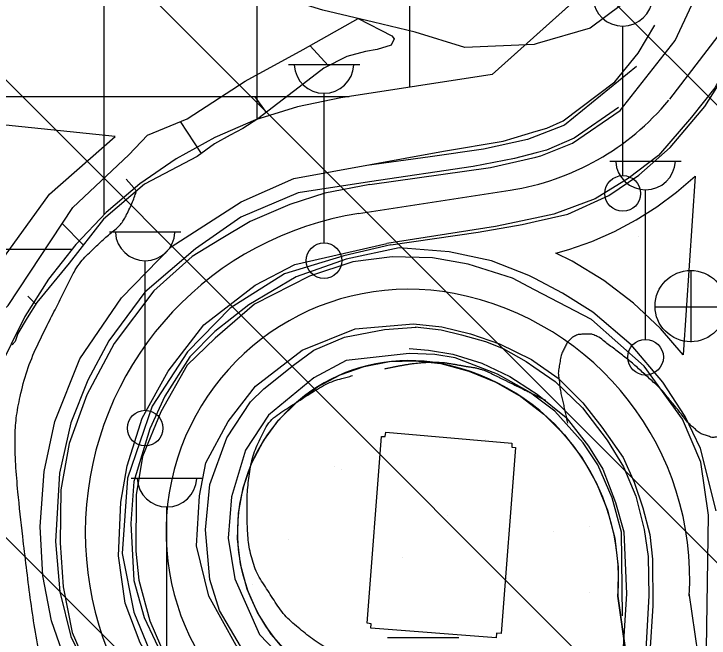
# Model space of a CAD drawing. Extents: x 417995 to 421451, y 4454518 to 4458015.
# Drawn here: x 420203.4 to 420271.6, y 4456312.1 to 4456373.3 of the extents above; entities that cross this region are included whole.
import ezdxf

# ---------------------------------------------------------------- set-up
doc = ezdxf.new("R2010")
doc.units = 0
for name, color, linetype in [('ADAKENARI', 7, 'Continuous'), ('B_Ins_Halinde', 7, 'Continuous'), ('Egri_1m', 7, 'Continuous'), ('KALDIRIM_FAT', 7, 'Continuous'), ('PL_PASIF_YESIL', 7, 'Continuous'), ('PL_TİCARET', 7, 'Continuous'), ('S_Cad_Sok_Lambasi', 7, 'Continuous'), ('S_Rogar_Kapagi', 7, 'Continuous'), ('Sev_Sevalti', 7, 'Continuous'), ('Sev_Sevustu', 7, 'Continuous'), ('Sev_Tarama', 7, 'Continuous'), ('Sinir_Ist_Duvari', 7, 'Continuous'), ('Sinir_Parmaklik_bir_taraf', 7, 'Continuous'), ('SN_TR_SIVILASMA', 7, 'Continuous'), ('TRFAT_PARKALANI', 7, 'Continuous'), ('TRFAT_TİCARET', 7, 'Continuous'), ('Yol_Sose', 7, 'Continuous'), ('Yol_Toprak_Duz', 7, 'Continuous')]:
    doc.layers.add(name, color=color, linetype=linetype)

msp = doc.modelspace()

# ---------------------------------------------------------------- linework, layer by layer
at = {"layer": 'ADAKENARI'}
for p, q in [((420261.551, 4456377.438), (420250.337, 4456367.394)), ((420250.337, 4456367.394), (420235.467, 4456365.096)), ((420235.467, 4456365.096), (420231.219, 4456364.216)), ((420231.219, 4456364.216), (420227.086, 4456362.917)), ((420227.086, 4456362.917), (420223.103, 4456361.21)), ((420223.103, 4456361.21), (420219.312, 4456359.113)), ((420219.312, 4456359.113), (420215.749, 4456356.646)), ((420270.255, 4456357.407), (420269.088, 4456339.874)), ((420215.749, 4456356.646), (420212.452, 4456353.835)), ((420212.452, 4456353.835), (420209.453, 4456350.708)), ((420209.453, 4456350.708), (420206.782, 4456347.297)), ((420206.782, 4456347.297), (420204.466, 4456343.634)), ((420204.466, 4456343.634), (420200.615, 4456335.934)), ((420265.406, 4456296.786), (420262.663, 4456316.176))]:
    msp.add_line(p, q, dxfattribs=at)
for points in [[(420256.57, 4456349.85), (420257.854, 4456350.199), (420260.126, 4456351.003), (420262.332, 4456351.973), (420264.46, 4456353.106), (420266.497, 4456354.394), (420268.432, 4456355.83), (420270.255, 4456357.407)], [(420269.088, 4456339.874), (420266.868, 4456342.444), (420264.209, 4456344.948), (420261.307, 4456347.165), (420258.193, 4456349.073), (420256.57, 4456349.85)]]:
    msp.add_lwpolyline(points, dxfattribs=at)
for centre, radius, start, end in [((420242.116, 4456322.503), 16.8, 79.15077, 251.12589), ((420241.232, 4456317.887), 21.5, 355.43533, 79.15139)]:
    msp.add_arc(centre, radius, start, end, dxfattribs=at)
at = {"layer": 'B_Ins_Halinde'}
for points in [[(420169.392, 4456344.27), (420197.998, 4456343.387), (420206.885, 4456355.631), (420213.337, 4456361.28), (420172.558, 4456365.504), (420172.05, 4456360.802), (420170.956, 4456360.92)], [(420252.272, 4456331.216), (420252.264, 4456330.801), (420252.614, 4456330.783), (420251.231, 4456312.508), (420250.751, 4456312.539), (420250.726, 4456312.081), (420238.429, 4456313.036), (420238.448, 4456313.457), (420238.066, 4456313.53), (420239.455, 4456331.848), (420239.839, 4456331.84), (420239.885, 4456332.282)]]:
    msp.add_lwpolyline(points, close=True, dxfattribs=at)
at = {"layer": 'Egri_1m'}
for points in [[(420251.134, 4456279.658), (420250.446, 4456279.587), (420249.758, 4456279.517), (420248.855, 4456279.498), (420247.557, 4456279.582), (420246.284, 4456279.958), (420244.402, 4456280.654), (420242.273, 4456281.495), (420239.954, 4456282.441), (420233.939, 4456284.924), (420227.952, 4456287.486), (420223.664, 4456289.428), (420221.801, 4456290.487), (420219.328, 4456292.358), (420216.965, 4456294.425), (420214.329, 4456297.027), (420211.333, 4456300.29), (420208.717, 4456303.884), (420207.428, 4456305.965), (420206.653, 4456307.68), (420205.999, 4456310.025), (420204.994, 4456316.02), (420204.25, 4456322.04), (420203.78, 4456326.433), (420203.563, 4456329.105), (420203.497, 4456331.775), (420203.617, 4456333.647), (420204, 4456335.787), (420204.669, 4456338.303), (420205.651, 4456340.716), (420206.539, 4456342.549), (420207.416, 4456344.289), (420208.218, 4456345.879), (420208.748, 4456346.933), (420209.285, 4456347.983), (420209.809, 4456348.813), (420210.349, 4456349.455), (420210.967, 4456350.038), (420211.495, 4456350.549), (420212.018, 4456351.048), (420212.538, 4456351.522), (420213.042, 4456351.934), (420213.54, 4456352.359), (420213.92, 4456352.769), (420214.209, 4456353.183), (420214.45, 4456353.63), (420214.749, 4456354.246), (420215.022, 4456354.876), (420215.251, 4456355.465), (420215.419, 4456355.956)], [(420273.278, 4456331.966), (420272.848, 4456331.896), (420272.419, 4456331.826), (420271.989, 4456331.756), (420271.572, 4456331.884), (420271.156, 4456332.026), (420270.74, 4456332.167), (420270.369, 4456332.474), (420270.003, 4456332.804), (420269.638, 4456333.134), (420269.211, 4456333.653), (420268.769, 4456334.216), (420268.327, 4456334.779), (420267.872, 4456335.331), (420267.413, 4456335.879), (420266.954, 4456336.427), (420266.149, 4456337.196), (420265.188, 4456338.065), (420264.226, 4456338.935), (420263.237, 4456339.742), (420262.233, 4456340.512), (420261.228, 4456341.281), (420260.655, 4456341.674), (420260.418, 4456341.772), (420260.181, 4456341.87), (420259.854, 4456341.911), (420259.438, 4456341.894), (420259.022, 4456341.876), (420258.704, 4456341.827), (420258.513, 4456341.735), (420258.321, 4456341.643), (420258.144, 4456341.528), (420257.99, 4456341.375), (420257.837, 4456341.222), (420257.669, 4456340.997), (420257.47, 4456340.615), (420257.272, 4456340.233), (420257.097, 4456339.802), (420256.996, 4456339.224), (420256.895, 4456338.646), (420256.826, 4456338.068), (420256.893, 4456337.494), (420256.959, 4456336.919), (420257.032, 4456336.35), (420257.148, 4456335.818), (420257.265, 4456335.285), (420257.381, 4456334.753), (420257.498, 4456334.22), (420257.614, 4456333.688), (420257.731, 4456333.156)], [(420239.78, 4456338.509), (420240.101, 4456338.571), (420240.421, 4456338.634), (420240.742, 4456338.696), (420241.062, 4456338.759), (420241.383, 4456338.821), (420241.703, 4456338.884), (420242.026, 4456338.934), (420242.349, 4456338.982), (420242.672, 4456339.031), (420242.997, 4456339.063), (420243.322, 4456339.093), (420243.648, 4456339.122), (420243.974, 4456339.137), (420244.301, 4456339.148), (420244.627, 4456339.159), (420244.954, 4456339.147), (420245.28, 4456339.123), (420245.606, 4456339.1), (420245.93, 4456339.059), (420246.253, 4456339.007), (420246.575, 4456338.955), (420246.897, 4456338.899), (420247.218, 4456338.839), (420247.539, 4456338.779), (420247.862, 4456338.725), (420248.188, 4456338.676), (420248.515, 4456338.628), (420248.835, 4456338.562), (420249.147, 4456338.472), (420249.459, 4456338.383), (420249.764, 4456338.273), (420250.057, 4456338.129), (420250.35, 4456337.985), (420250.643, 4456337.841), (420250.936, 4456337.697), (420251.229, 4456337.553), (420251.522, 4456337.409), (420251.816, 4456337.265), (420252.109, 4456337.121), (420252.402, 4456336.977), (420252.695, 4456336.833), (420252.988, 4456336.689), (420253.268, 4456336.551), (420253.454, 4456336.46), (420253.64, 4456336.368), (420253.827, 4456336.277), (420254.013, 4456336.185), (420254.2, 4456336.093), (420254.386, 4456336.002)], [(420242.02, 4456309.581), (420241.124, 4456309.52), (420240.228, 4456309.459), (420239.334, 4456309.473), (420238.441, 4456309.586), (420237.558, 4456309.764), (420236.69, 4456309.995), (420235.839, 4456310.283), (420235.009, 4456310.626), (420234.206, 4456311.028), (420233.432, 4456311.486), (420232.691, 4456311.993), (420231.978, 4456312.539), (420231.286, 4456313.111), (420230.602, 4456313.699), (420229.965, 4456314.331), (420229.41, 4456315.033), (420228.917, 4456315.784), (420228.431, 4456316.538), (420227.944, 4456317.292), (420227.463, 4456318.051), (420227.073, 4456318.858), (420226.791, 4456319.715), (420226.569, 4456320.589), (420226.417, 4456321.473), (420226.333, 4456322.366), (420226.294, 4456323.263), (420226.273, 4456324.161), (420226.268, 4456325.059), (420226.281, 4456325.957), (420226.341, 4456326.852), (420226.439, 4456327.746), (420226.566, 4456328.634), (420226.748, 4456329.514), (420227.013, 4456330.371), (420227.357, 4456331.2), (420227.74, 4456332.017), (420228.162, 4456332.812), (420228.712, 4456333.519), (420229.415, 4456334.087), (420230.16, 4456334.58), (420230.914, 4456335.069), (420231.668, 4456335.555), (420232.425, 4456336.038), (420233.186, 4456336.515), (420233.97, 4456336.952), (420234.796, 4456337.306), (420235.575, 4456337.551), (420236.093, 4456337.689), (420236.611, 4456337.826)], [(420254.386, 4456336.002), (420254.413, 4456335.989), (420254.44, 4456335.976), (420254.466, 4456335.963), (420254.493, 4456335.95), (420254.52, 4456335.936), (420254.546, 4456335.923), (420254.573, 4456335.91), (420254.6, 4456335.897), (420254.626, 4456335.884), (420254.653, 4456335.871), (420254.68, 4456335.858), (420254.706, 4456335.845), (420254.733, 4456335.832), (420254.759, 4456335.819), (420254.786, 4456335.805), (420254.813, 4456335.792), (420254.839, 4456335.779), (420254.866, 4456335.766), (420254.893, 4456335.753), (420254.919, 4456335.74), (420254.946, 4456335.727), (420254.973, 4456335.714), (420254.999, 4456335.701), (420255.026, 4456335.688), (420255.05, 4456335.676), (420255.071, 4456335.666), (420255.092, 4456335.655), (420255.112, 4456335.645), (420255.133, 4456335.635), (420255.154, 4456335.625), (420255.175, 4456335.614), (420255.196, 4456335.604), (420255.217, 4456335.594), (420255.238, 4456335.584), (420255.258, 4456335.573), (420255.279, 4456335.563), (420255.3, 4456335.553), (420255.321, 4456335.543), (420255.342, 4456335.532), (420255.363, 4456335.522), (420255.384, 4456335.512), (420255.404, 4456335.502), (420255.425, 4456335.491), (420255.446, 4456335.481), (420255.467, 4456335.471), (420255.488, 4456335.461), (420255.509, 4456335.45), (420255.53, 4456335.44), (420255.55, 4456335.43)]]:
    msp.add_spline(points, degree=3, dxfattribs=at)
at = {"layer": 'KALDIRIM_FAT'}
for p, q in [((420267.759, 4456364.952), (420278.723, 4456379.234)), ((420237.225, 4456353.731), (420252.093, 4456356.029)), ((420272.993, 4456293.136), (420269.686, 4456316.512))]:
    msp.add_line(p, q, dxfattribs=at)
for centre, radius, start, end in [((420248.229, 4456381.031), 25.3, 278.78593, 320.22176), ((420242.09, 4456322.406), 31.7, 98.78565, 251.12631), ((420242.116, 4456322.503), 23.8, 79.15077, 251.12589), ((420241.232, 4456317.887), 28.5, 356.59246, 79.15077)]:
    msp.add_arc(centre, radius, start, end, dxfattribs=at)
at = {"layer": 'PL_PASIF_YESIL'}
msp.add_lwpolyline([(420262.332, 4456351.973), (420264.46, 4456353.106), (420266.497, 4456354.394), (420268.432, 4456355.83), (420270.255, 4456357.407), (420269.088, 4456339.874), (420266.868, 4456342.444), (420264.209, 4456344.948), (420261.307, 4456347.165), (420258.193, 4456349.073), (420256.57, 4456349.85), (420257.854, 4456350.199), (420260.126, 4456351.003)], close=True, dxfattribs=at)
msp.add_lwpolyline([(420230.305, 4456310.555), (420228.652, 4456312.455), (420227.301, 4456314.581), (420226.283, 4456316.886), (420225.621, 4456319.316), (420225.33, 4456321.818), (420225.416, 4456324.335), (420225.878, 4456326.812), (420226.705, 4456329.191), (420227.878, 4456331.42), (420229.371, 4456333.449), (420231.151, 4456335.231), (420233.178, 4456336.727), (420235.405, 4456337.904), (420237.783, 4456338.734), (420240.258, 4456339.2), (420242.776, 4456339.29), (420245.278, 4456339.002), (420248.039, 4456338.28), (420250.68, 4456337.199), (420253.155, 4456335.778), (420255.419, 4456334.041), (420257.434, 4456332.02), (420259.163, 4456329.75), (420260.576, 4456327.27), (420261.648, 4456324.626), (420262.361, 4456321.862), (420262.701, 4456319.029), (420262.663, 4456316.176), (420265.406, 4456296.786)], dxfattribs=at)
at = {"layer": 'PL_TİCARET'}
msp.add_lwpolyline([(420268.45, 4456459.04), (420265.045, 4456418.777), (420224.67, 4456422.742), (420222.159, 4456392.998), (420262.533, 4456389.036), (420261.551, 4456377.438), (420250.337, 4456367.394), (420235.467, 4456365.096), (420231.219, 4456364.216), (420227.086, 4456362.917), (420223.103, 4456361.21), (420219.312, 4456359.113), (420215.749, 4456356.646), (420212.452, 4456353.835), (420209.453, 4456350.708), (420206.782, 4456347.297), (420204.466, 4456343.634), (420200.615, 4456335.934)], dxfattribs=at)
at = {"layer": 'S_Cad_Sok_Lambasi'}
for p, q in [((420263.152, 4456357.456), (420263.152, 4456372.131)), ((420230.326, 4456368.357), (420237.326, 4456368.357)), ((420233.826, 4456350.857), (420233.826, 4456365.533)), ((420261.89, 4456358.887), (420268.89, 4456358.887)), ((420265.39, 4456341.386), (420265.39, 4456356.062)), ((420212.768, 4456351.923), (420219.768, 4456351.923)), ((420216.268, 4456334.423), (420216.268, 4456349.098)), ((420214.904, 4456327.762), (420221.904, 4456327.762)), ((420218.404, 4456310.261), (420218.404, 4456324.937)), ((420240.07, 4456312.116), (420247.07, 4456312.116))]:
    msp.add_line(p, q, dxfattribs=at)
for centre in [(420263.152, 4456355.706), (420233.826, 4456349.107), (420265.39, 4456339.636), (420216.268, 4456332.673)]:
    msp.add_circle(centre, 1.75, dxfattribs=at)
for centre in [(420263.152, 4456375.06), (420233.826, 4456368.462), (420265.39, 4456358.991), (420216.268, 4456352.027), (420218.404, 4456327.866)]:
    msp.add_arc(centre, 2.929, 183.298, 356.90719, dxfattribs=at)
at = {"layer": 'S_Rogar_Kapagi'}
for p, q in [((420269.874, 4456341.124), (420269.874, 4456348.124)), ((420266.304, 4456344.589), (420273.304, 4456344.589))]:
    msp.add_line(p, q, dxfattribs=at)
msp.add_circle((420269.821, 4456344.652), 3.5, dxfattribs=at)
at = {"layer": 'Sev_Sevalti'}
msp.add_lwpolyline([(420152.805, 4456341.84), (420157.855, 4456341.765), (420166.708, 4456341.801), (420169.198, 4456342.197), (420171.144, 4456343.105), (420180.339, 4456342.566), (420190.659, 4456341.327), (420196.64, 4456341.638), (420198.707, 4456341.786), (420199.499, 4456342.013), (420200.268, 4456342.458), (420202.812, 4456344.708), (420209.172, 4456354.328), (420214.68, 4456359.497), (420216.485, 4456361.437), (420220.4, 4456363.036), (420226.069, 4456366.739), (420231.781, 4456369.846), (420237.181, 4456372.864)], dxfattribs=at)
at = {"layer": 'Sev_Sevustu'}
msp.add_lwpolyline([(420237.181, 4456372.864), (420240.486, 4456371.172), (420240.725, 4456370.869), (420240.413, 4456370.252), (420239.047, 4456369.847), (420237.902, 4456369.627), (420236.073, 4456369.149), (420233.823, 4456368.004), (420231.809, 4456366.447), (420227.341, 4456363.017), (420225.855, 4456362.072), (420224.62, 4456361.421), (420223.082, 4456360.558), (420221.374, 4456359.347), (420216.186, 4456356.609), (420212.179, 4456353.197), (420208.806, 4456348.879), (420205.631, 4456344.99), (420204.677, 4456343.493), (420203.777, 4456341.967), (420203.49, 4456341.188), (420203.211, 4456340.841)], dxfattribs=at)
at = {"layer": 'Sev_Tarama'}
for p, q in [((420234.274, 4456368.233), (420232.44, 4456370.214)), ((420228.177, 4456363.659), (420227.081, 4456365.171)), ((420221.786, 4456359.64), (420219.728, 4456362.761)), ((420215.422, 4456355.959), (420214.393, 4456357.11)), ((420210.196, 4456350.659), (420208.129, 4456352.751)), ((420205.541, 4456344.848), (420204.741, 4456345.633))]:
    msp.add_line(p, q, dxfattribs=at)
at = {"layer": 'Sinir_Ist_Duvari'}
for points in [[(420254.659, 4456361.804), (420255.708, 4456362.113), (420257.314, 4456362.827), (420262.367, 4456366.67), (420264.676, 4456369.476), (420266.302, 4456372.214)], [(420245.539, 4456359.864), (420251.421, 4456360.848), (420254.659, 4456361.804)], [(420237.031, 4456285.138), (420223.756, 4456291.544), (420219.619, 4456294.52), (420214.802, 4456298.671), (420209.727, 4456306.149), (420207.066, 4456313.766), (420206.235, 4456318.185), (420205.954, 4456323.025), (420206.361, 4456328.418), (420207.408, 4456333.312), (420209.863, 4456339.472), (420213.938, 4456345.464), (420218.806, 4456350.467), (420225.693, 4456354.888), (420230.858, 4456357.158), (420245.539, 4456359.864)], [(420242.183, 4456340.011), (420235.996, 4456339.312), (420232.821, 4456337.623), (420228.387, 4456333.935), (420226.125, 4456330.525), (420224.759, 4456325.937), (420224.406, 4456321.867), (420225.056, 4456317.885), (420227.49, 4456312.434), (420230.698, 4456309.074), (420234.627, 4456306.59), (420241.666, 4456303.906)], [(420254.385, 4456335.907), (420254.048, 4456336.16), (420250.847, 4456337.97), (420246.706, 4456339.587), (420244.72, 4456339.894), (420242.183, 4456340.011)], [(420263.14, 4456314.265), (420263.031, 4456322.471), (420262.109, 4456325.825), (420260.692, 4456329.06), (420259.28, 4456331.222), (420256.474, 4456334.34), (420254.385, 4456335.907)]]:
    msp.add_lwpolyline(points, dxfattribs=at)
at = {"layer": 'Sinir_Parmaklik_bir_taraf'}
for points in [[(420254.565, 4456352.936), (420257.752, 4456353.667), (420261.776, 4456355.517), (420264.736, 4456357.503), (420267.792, 4456360.212), (420271.195, 4456364.247), (420274.194, 4456368.946), (420275.557, 4456371.496)], [(420264.492, 4456368.153), (420257.435, 4456362.408), (420254.654, 4456361.338)], [(420262.732, 4456364.134), (420258.373, 4456361.138), (420255.669, 4456359.965), (420254.637, 4456359.693)], [(420254.654, 4456361.338), (420253.801, 4456361.01), (420249.467, 4456360.043), (420244.239, 4456359.295), (420238.023, 4456358.449)], [(420254.637, 4456359.693), (420252.54, 4456359.141), (420248.469, 4456358.337), (420238.304, 4456356.83)], [(420238.304, 4456356.83), (420231.283, 4456355.773), (420225.646, 4456353.373), (420221.215, 4456350.273), (420216.245, 4456346.02), (420212.703, 4456341.25), (420210.644, 4456337.37), (420208.986, 4456333.211), (420207.854, 4456328.257), (420207.474, 4456321.555), (420207.889, 4456316.622), (420208.966, 4456312.217), (420211.077, 4456307.953), (420214.567, 4456302.118), (420219.102, 4456297.019), (420223.136, 4456293.906), (420228.61, 4456290.978), (420237.327, 4456287.362)], [(420240.39, 4456350.653), (420248.958, 4456351.916), (420253.289, 4456352.644), (420254.565, 4456352.936)], [(420240.39, 4456350.653), (420235.772, 4456349.57), (420229.93, 4456347.822), (420224.625, 4456344.44), (420220.415, 4456340.17), (420216.942, 4456334.83), (420214.524, 4456327.766), (420213.994, 4456320.363), (420215.152, 4456314.603), (420216.987, 4456310.129), (420221.022, 4456304.419), (420223.364, 4456302.179), (420226.005, 4456299.961), (420228.688, 4456298.499), (420234.392, 4456295.733), (420240.4, 4456293.635)], [(420241.191, 4456350.354), (420236.014, 4456349.242), (420231.095, 4456347.53), (420226.454, 4456344.784), (420223.119, 4456342.173), (420220.653, 4456339.681), (420218.214, 4456335.807), (420216.738, 4456332.591), (420215.141, 4456327.428), (420214.868, 4456323.321), (420215.161, 4456317.715), (420216.172, 4456314.096), (420219.397, 4456307.239), (420221.464, 4456304.788), (420224.022, 4456302.49), (420226.338, 4456300.333), (420228.803, 4456298.794), (420233.748, 4456296.502), (420239.954, 4456294.322)], [(420254.506, 4456347.356), (420253.92, 4456347.661), (420250.267, 4456349.089), (420246.11, 4456349.966), (420241.192, 4456350.381)], [(420272.328, 4456324.572), (420270.78, 4456330.678), (420269.274, 4456333.823), (420267.09, 4456337.177), (420263.976, 4456340.836), (420260.214, 4456344.054), (420257.247, 4456345.935), (420254.506, 4456347.356)], [(420241.776, 4456301.803), (420234.409, 4456304.403), (420230.565, 4456306.372), (420228.879, 4456307.652), (420225.612, 4456311.268), (420223.564, 4456314.777), (420222.621, 4456317.83), (420222.177, 4456322.688), (420222.62, 4456327.148), (420224.289, 4456331.718), (420226.615, 4456335.245), (420227.918, 4456336.545), (420230.845, 4456338.868), (420232.83, 4456340.316), (420235.844, 4456341.608), (420239.77, 4456342.339), (420242.872, 4456342.573)], [(420242.77, 4456342.607), (420245.323, 4456342.311), (420247.321, 4456341.815), (420249.673, 4456341.177), (420251.401, 4456340.497), (420253.685, 4456339.205), (420254.415, 4456338.704)], [(420242.195, 4456340.476), (420244.097, 4456340.317), (420246.476, 4456339.938), (420249.322, 4456339.057), (420252.055, 4456337.755), (420254.389, 4456336.251)], [(420254.415, 4456338.704), (420256.519, 4456337.258), (420259.204, 4456334.675), (420261.618, 4456331.492), (420263.237, 4456328.883), (420264.428, 4456326.001), (420265.248, 4456322.742), (420265.643, 4456320.077), (420265.716, 4456316.222), (420265.178, 4456306.843)], [(420254.389, 4456336.251), (420254.753, 4456336.016), (420257.607, 4456333.705), (420259.775, 4456330.905), (420261.184, 4456328.641), (420262.433, 4456325.378), (420263.251, 4456322.514), (420263.505, 4456316.413), (420262.811, 4456304.952)]]:
    msp.add_lwpolyline(points, dxfattribs=at)
at = {"layer": 'SN_TR_SIVILASMA'}
for p, q in [((421270.237, 4455366.526), (420198.599, 4456438.163)), ((421269.773, 4455322.088), (420183.632, 4456408.229)), ((421269.542, 4455299.869), (420176.149, 4456393.262)), ((421269.078, 4455255.431), (420161.181, 4456363.328))]:
    msp.add_line(p, q, dxfattribs=at)
at = {"layer": 'TRFAT_PARKALANI'}
for p, q in [((420264.682, 4456351.458), (420264.682, 4456351.458)), ((420249.665, 4456331.54), (420249.665, 4456331.54)), ((420234.893, 4456328.935), (420234.893, 4456328.935)), ((420235.53, 4456328.66), (420235.53, 4456328.66)), ((420245.97, 4456324.105), (420245.97, 4456324.105)), ((420256.325, 4456322.56), (420256.325, 4456322.56)), ((420259.877, 4456322.981), (420259.877, 4456322.981)), ((420230.33, 4456321.786), (420230.33, 4456321.786)), ((420241.553, 4456319.955), (420241.553, 4456319.955)), ((420226.781, 4456317.35), (420226.781, 4456317.35)), ((420259.874, 4456316.577), (420259.874, 4456316.577)), ((420262.986, 4456313.58), (420262.986, 4456313.58))]:
    msp.add_line(p, q, dxfattribs=at)
at = {"layer": 'TRFAT_TİCARET'}
for p, q in [((420212.253, 4456353.628), (420212.253, 4456594.207)), ((420227.253, 4456362.969), (420227.253, 4456392.498)), ((420242.253, 4456366.145), (420242.253, 4456391.026)), ((420145.558, 4456365.222), (420236.285, 4456365.222)), ((420145.016, 4456350.222), (420209.072, 4456350.222))]:
    msp.add_line(p, q, dxfattribs=at)
at = {"layer": 'Yol_Sose'}
for points in [[(420254.632, 4456359.278), (420255.124, 4456359.392), (420258.22, 4456360.651), (420262.899, 4456363.85), (420268.309, 4456370.721), (420271.566, 4456377.733)], [(420274.121, 4456344.356), (420276.222, 4456372.67), (420275.975, 4456373.059), (420275.6, 4456372.477), (420274.555, 4456370.315), (420272.205, 4456366.085), (420269.914, 4456363.19), (420266.649, 4456359.444), (420263.683, 4456357.174), (420260.453, 4456355.181), (420256.388, 4456353.67), (420254.569, 4456353.282)], [(420238.308, 4456356.576), (420250.179, 4456358.25), (420254.632, 4456359.278)], [(420238.308, 4456356.576), (420233.921, 4456355.718), (420230.453, 4456354.625), (420226.566, 4456352.945), (420223.572, 4456351.166), (420220.879, 4456349.516), (420217.12, 4456346.156), (420213.216, 4456340.986), (420210.536, 4456335.953), (420208.811, 4456331.171), (420207.986, 4456326.615), (420207.907, 4456321.421), (420208.227, 4456317.111), (420209.085, 4456312.629), (420210.72, 4456308.915), (420214.557, 4456302.802), (420216.905, 4456299.507), (420221.142, 4456295.686), (420227.31, 4456292.096), (420237.441, 4456287.62)], [(420254.569, 4456353.282), (420250.656, 4456352.447), (420239.998, 4456350.797)], [(420240.329, 4456293.334), (420231.355, 4456296.386), (420224.327, 4456300.426), (420218.933, 4456306.03), (420215.79, 4456311.614), (420214.295, 4456315.488), (420213.656, 4456320.128), (420213.872, 4456325.401), (420214.487, 4456328.96), (420215.966, 4456333.666), (420218.529, 4456338.268), (420222.041, 4456342.824), (420227.058, 4456346.7), (420230.953, 4456348.731), (420239.998, 4456350.797)], [(420254.495, 4456346.253), (420252.34, 4456347.38), (420247.968, 4456348.77), (420244.476, 4456349.384), (420240.512, 4456349.493), (420236.645, 4456349.004), (420232.406, 4456347.575), (420226.999, 4456344.843), (420223.155, 4456341.51), (420220.385, 4456338.859), (420217.82, 4456334.281), (420216.019, 4456329.876), (420215.4, 4456326.124), (420215.342, 4456320.6), (420215.637, 4456317.75), (420216.724, 4456313.773), (420218.722, 4456309.154), (420220.166, 4456306.687), (420225.417, 4456301.757), (420228.386, 4456299.474), (420235.384, 4456296.296), (420239.833, 4456294.599)], [(420270.831, 4456293.981), (420271.305, 4456306.62), (420271.58, 4456324.138), (420270.816, 4456329.327), (420269.028, 4456333.562), (420265.249, 4456338.76), (420260.072, 4456343.336), (420254.495, 4456346.253)], [(420241.658, 4456301.32), (420235.049, 4456303.57), (420229.992, 4456306.031), (420225.211, 4456311.357), (420222.511, 4456316.18), (420221.308, 4456321.134), (420221.597, 4456326.031), (420222.233, 4456329.268), (420224.407, 4456333.313), (420227.113, 4456336.778), (420231.667, 4456340.34), (420236.87, 4456342.426), (420242.608, 4456342.899)], [(420242.608, 4456342.899), (420245.401, 4456342.609), (420248.218, 4456341.934), (420251.051, 4456340.955), (420254.202, 4456339.401), (420254.421, 4456339.249)], [(420254.421, 4456339.249), (420256.802, 4456337.593), (420259.247, 4456335.156), (420261.083, 4456332.773), (420263.198, 4456329.79), (420264.274, 4456327.359), (420265.111, 4456324.856), (420265.804, 4456322.233), (420266.064, 4456319.818), (420266.105, 4456315.232), (420265.501, 4456306.078), (420265.164, 4456295.912)]]:
    msp.add_lwpolyline(points, dxfattribs=at)
at = {"layer": 'Yol_Toprak_Duz'}
for points in [[(420242.774, 4456371.528), (420238.694, 4456372.499), (420233.701, 4456373.704), (420224.881, 4456376.44), (420216.044, 4456378.999)], [(420271.566, 4456377.733), (420269.795, 4456378.429), (420267.642, 4456377.672), (420259.961, 4456371.939), (420254.75, 4456370.412)], [(420254.75, 4456370.412), (420254.471, 4456370.33), (420247.638, 4456370.026), (420242.774, 4456371.528)]]:
    msp.add_lwpolyline(points, dxfattribs=at)

doc.saveas('drawing.dxf')
